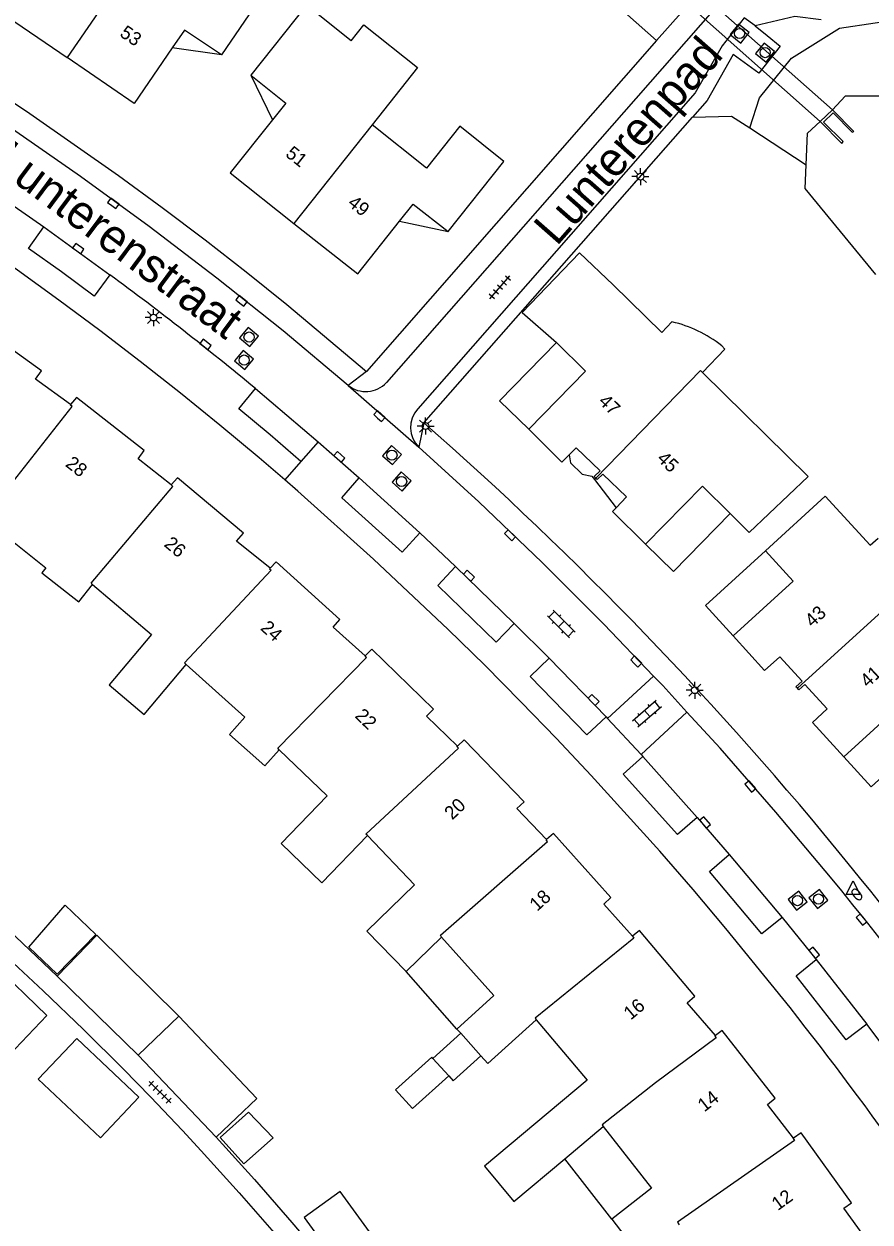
# Model space of a CAD drawing. Extents: x 128000 to 131008, y 398996 to 402500.
# Drawn here: x 128145.2 to 128207.7, y 399889.2 to 399977.7 of the extents above; entities that cross this region are included whole.
import ezdxf

# ---------------------------------------------------------------- set-up
doc = ezdxf.new("R2010")
doc.units = 0
for name, color, linetype in [('gg-afsc-erfafscheiding', 7, 'Continuous'), ('gg-anno-huisnummerreeks BGT', 7, 'Continuous'), ('gg-anno-openbare ruimte label', 7, 'Continuous'), ('gg-bbg-gedigitaliseerde bebouwing', 7, 'Continuous'), ('gg-bbg-gedigitaliseerde bijgebouw', 7, 'Continuous'), ('gg-bbg-hoofdgebouw', 7, 'Continuous'), ('gg-bbg-luifel en loopbrug', 7, 'Continuous'), ('gg-bbg-tussenscheiding', 7, 'Continuous'), ('gg-knt-BGT kruinlijn', 7, 'Continuous'), ('gg-knt-verharding', 7, 'Continuous'), ('gg-knt-verharding nz', 7, 'Continuous'), ('gg-kntw-beschoeiing', 7, 'Continuous'), ('gg-kwrk-duiker nz vlak', 7, 'Continuous'), ('gg-kwrk-uitstroombak niveau min 01', 7, 'Continuous'), ('gt-grn-vlakafsluiter', 7, 'Continuous'), ('gt-grn-weggrens', 7, 'Continuous'), ('gt-symb-brandkraan', 7, 'Continuous'), ('gt-symb-klinker verharding', 7, 'Continuous'), ('gt-symb-kolk', 7, 'Continuous'), ('gt-symb-lichtmast', 7, 'Continuous'), ('gt-symb-rioolschacht', 7, 'Continuous'), ('gt-symb-tegel verharding', 7, 'Continuous'), ('gt-symb-waterafsluiter', 7, 'Continuous')]:
    doc.layers.add(name, color=color, linetype=linetype)

# ---------------------------------------------------------------- blocks, each defined once
blk = doc.blocks.new('gt0-RS')
at = {"layer": 'gt-symb-rioolschacht'}
blk.add_lwpolyline([(-0.5, -0.5), (0.5, -0.5), (0.5, 0.5), (-0.5, 0.5)], close=True, dxfattribs=at)
blk.add_circle((0, 0), 0.375, dxfattribs=at)
blk = doc.blocks.new('gt0-BR')
at = {"layer": 'gt-symb-brandkraan'}
for centre, radius, start, end in [((-0.244, 0), 0.206, 107.56694, 252.43307), ((0.599, -2.664), 3, 106.89205, 107.56694), ((0, -0.691), 0.938, 73.10799, 106.89205), ((-0.599, -2.664), 3, 72.43309, 73.10799), ((0.244, 0), 0.206, 287.56695, 72.43309), ((0.599, 2.664), 3, 252.43307, 253.10797), ((0, 0.691), 0.938, 253.10797, 286.89206), ((-0.599, 2.664), 3, 286.89206, 287.56695)]:
    blk.add_arc(centre, radius, start, end, dxfattribs=at)
blk = doc.blocks.new('gt0-WAFSL')
at = {"layer": 'gt-symb-waterafsluiter'}
for p, q in [((-0.5, -0.333), (0, 0.667)), ((0, 0.667), (0.5, -0.333)), ((0.5, -0.333), (-0.5, -0.333))]:
    blk.add_line(p, q, dxfattribs=at)
blk = doc.blocks.new('gt0-KOLK')
at = {"layer": 'gt-symb-kolk'}
blk.add_lwpolyline([(0, 0), (0.375, 0), (0.375, 0.4), (-0.375, 0.4), (-0.375, 0), (0, 0)], dxfattribs=at)
blk = doc.blocks.new('gt0-KL1')
at = {"layer": 'gt-symb-klinker verharding'}
for p, q in [((-1.15, 0.3), (1.15, 0.3)), ((-1, -0.3), (-1, 0.3)), ((-0.5, 0.3), (-0.5, 0.45)), ((0, -0.3), (0, 0.3)), ((0.5, 0.3), (0.5, 0.45)), ((1, -0.3), (1, 0.3)), ((-1.15, -0.3), (1.15, -0.3)), ((-0.5, -0.45), (-0.5, -0.3)), ((0.5, -0.45), (0.5, -0.3))]:
    blk.add_line(p, q, dxfattribs=at)
blk = doc.blocks.new('gt0-LMAST')
at = {"layer": 'gt-symb-lichtmast'}
for p, q in [((-0.182, 0.173), (-0.447, 0.438)), ((-0.005, 0.246), (-0.005, 0.621)), ((0.172, 0.173), (0.437, 0.438)), ((-0.255, -0.004), (-0.63, -0.004)), ((-0.182, -0.181), (-0.447, -0.446)), ((-0.005, -0.254), (-0.005, -0.629)), ((0.437, -0.446), (0.172, -0.181)), ((0.245, -0.004), (0.62, -0.004))]:
    blk.add_line(p, q, dxfattribs=at)
blk.add_circle((-0.005, -0.004), 0.25, dxfattribs=at)
blk = doc.blocks.new('gt0-TEG1')
at = {"layer": 'gt-symb-tegel verharding'}
for p, q in [((-1.125, 0), (1.125, 0)), ((-0.9, -0.25), (-0.9, 0.25)), ((-0.45, -0.25), (-0.45, 0.25)), ((0, -0.25), (0, 0.25)), ((0.45, -0.25), (0.45, 0.25)), ((0.9, -0.25), (0.9, 0.25))]:
    blk.add_line(p, q, dxfattribs=at)

msp = doc.modelspace()

# ---------------------------------------------------------------- linework, layer by layer
at = {"layer": 'gg-afsc-erfafscheiding'}
for p, q in [((128191.929, 399976.433), (128170.51, 399951.996)), ((128174.75, 399948.207), (128194.57, 399970.771))]:
    msp.add_line(p, q, dxfattribs=at)
for points in [[(128188.108, 399979.972), (128188.275, 399979.691), (128191.929, 399976.433)], [(128194.57, 399970.771), (128197.463, 399970.864), (128198.809, 399969.983)], [(128137.581, 399914.286), (128142.94, 399909.679), (128144.796, 399907.984), (128146.636, 399906.27), (128149.631, 399903.396), (128152.573, 399900.469), (128154.567, 399898.421), (128156.92, 399895.939), (128158.319, 399894.431), (128161.118, 399891.33), (128163.863, 399888.181), (128165.406, 399886.361), (128166.818, 399884.661), (128169.186, 399881.733), (128171.737, 399878.467), (128174.23, 399875.158), (128175.943, 399872.811), (128177.496, 399870.591), (128179.029, 399868.358), (128179.268, 399868.518)], [(128141.569, 399913.109), (128144.631, 399910.238), (128147.68, 399907.347)], [(128159.422, 399895.447), (128162.238, 399892.328), (128165.002, 399889.157), (128166.554, 399887.326), (128167.977, 399885.613), (128170.359, 399882.667), (128172.38, 399880.089)]]:
    msp.add_lwpolyline(points, dxfattribs=at)
at = {"layer": 'gg-bbg-gedigitaliseerde bebouwing'}
for p, q in [((128174.937, 399967.021), (128170.92, 399970.218)), ((128173.447, 399907.687), (128176.054, 399910.225)), ((128183.045, 399904.126), (128186.805, 399899.654)), ((128177.187, 399903.435), (128177.468, 399903.124)), ((128185.149, 399893.854), (128187.99, 399896.237)), ((128188.618, 399889.392), (128190.697, 399886.718))]:
    msp.add_line(p, q, dxfattribs=at)
for points in [[(128169.385, 399976.425), (128170.319, 399977.599), (128174.283, 399974.444), (128170.92, 399970.218)], [(128204.387, 399942.791), (128207.703, 399939.168), (128208.283, 399939.699)], [(128142.379, 399941.038), (128146.834, 399937.508), (128146.541, 399937.14), (128149.271, 399934.982), (128150.288, 399936.268)], [(128150.288, 399936.268), (128154.649, 399932.587), (128151.513, 399928.851), (128154.099, 399926.679), (128157.198, 399930.368)], [(128157.198, 399930.368), (128161.54, 399926.463), (128160.408, 399925.196), (128163.003, 399922.87), (128164.078, 399924.068)], [(128164.078, 399924.068), (128167.606, 399920.66), (128164.204, 399917.137), (128167.21, 399914.234), (128170.577, 399917.721)], [(128170.577, 399917.721), (128174.056, 399914.097), (128170.537, 399910.675), (128173.447, 399907.687)], [(128176.054, 399910.225), (128179.922, 399905.91), (128177.187, 399903.435)], [(128178.963, 399901.47), (128179.479, 399900.9), (128183.045, 399904.126)], [(128186.805, 399899.654), (128179.229, 399893.3), (128181.402, 399890.71), (128185.149, 399893.854)], [(128187.99, 399896.237), (128191.561, 399891.681), (128188.618, 399889.392)]]:
    msp.add_lwpolyline(points, dxfattribs=at)
at = {"layer": 'gg-bbg-gedigitaliseerde bijgebouw'}
for p, q in [((128147.68, 399907.347), (128153.657, 399901.506)), ((128177.468, 399903.124), (128175.412, 399901.266)), ((128159.422, 399895.447), (128153.657, 399901.506)), ((128175.412, 399901.266), (128176.584, 399899.97))]:
    msp.add_line(p, q, dxfattribs=at)
for points in [[(128150.535, 399910.424), (128147.682, 399907.483), (128145.577, 399909.479), (128148.26, 399912.581), (128150.535, 399910.424)], [(128156.669, 399904.387), (128150.602, 399910.36), (128147.68, 399907.347)], [(128138.678, 399903.837), (128142.687, 399900.005), (128146.926, 399904.439), (128142.918, 399908.271), (128138.678, 399903.837)], [(128156.669, 399904.387), (128162.421, 399898.319), (128159.422, 399895.447)], [(128176.584, 399899.97), (128176.908, 399899.612), (128178.963, 399901.47)], [(128159.704, 399895.422), (128161.809, 399897.294), (128163.62, 399895.403), (128161.455, 399893.477), (128159.704, 399895.422)], [(128165.907, 399889.513), (128168.262, 399886.259), (128170.924, 399888.186), (128168.57, 399891.44), (128165.907, 399889.513)]]:
    msp.add_lwpolyline(points, dxfattribs=at)
at = {"layer": 'gg-bbg-hoofdgebouw'}
for p, q in [((128188.732, 399958.399), (128192.328, 399954.87)), ((128192.328, 399954.87), (128193.065, 399955.667)), ((128199.967, 399938.746), (128204.387, 399942.791))]:
    msp.add_line(p, q, dxfattribs=at)
for points in [[(128146.27, 399982.69), (128143.442, 399978.566), (128148.405, 399975.181)], [(128160.099, 399983.208), (128163.528, 399980.85), (128159.808, 399975.397)], [(128169.385, 399976.425), (128166.091, 399979.047), (128161.981, 399973.883)], [(128159.808, 399975.397), (128157.073, 399977.219), (128156.17, 399975.898)], [(128156.17, 399975.898), (128153.364, 399971.798), (128148.405, 399975.181)], [(128161.981, 399973.883), (128164.563, 399971.828), (128163.567, 399970.576)], [(128163.567, 399970.576), (128160.453, 399966.663), (128165.155, 399962.941)], [(128176.553, 399962.341), (128180.65, 399967.516), (128177.397, 399970.112), (128174.937, 399967.021)], [(128172.958, 399963.1), (128173.954, 399964.352), (128176.553, 399962.341)], [(128165.155, 399962.941), (128169.865, 399959.213), (128172.958, 399963.1)], [(128188.732, 399958.399), (128186.234, 399960.754), (128182.014, 399956.346), (128184.538, 399954.133)], [(128148.657, 399949.562), (128146.086, 399951.435), (128146.527, 399952.039), (128141.362, 399955.77), (128140.953, 399955.224)], [(128182.497, 399947.732), (128186.686, 399952.014), (128184.538, 399954.133)], [(128196.735, 399953.905), (128196.965, 399953.66), (128195.319, 399951.934)], [(128195.319, 399951.934), (128203.129, 399944.236), (128198.768, 399940.118), (128197.367, 399941.505)], [(128156.105, 399943.619), (128153.655, 399945.555), (128154.102, 399946.156), (128149.112, 399950.073), (128148.657, 399949.562)], [(128185.473, 399945.835), (128184.943, 399945.303), (128182.497, 399947.732)], [(128187.432, 399944.124), (128187.314, 399944.234), (128187.753, 399944.657), (128186.003, 399946.366), (128185.473, 399945.835)], [(128188.951, 399941.937), (128189.716, 399942.733), (128187.969, 399944.427), (128187.547, 399944.016), (128187.432, 399944.124)], [(128163.4, 399937.478), (128160.92, 399939.461), (128161.426, 399940.048), (128156.563, 399944.142), (128156.105, 399943.619)], [(128197.367, 399941.505), (128195.329, 399943.524), (128191.122, 399939.246)], [(128191.122, 399939.246), (128188.677, 399941.651), (128188.951, 399941.937)], [(128197.588, 399932.474), (128202.001, 399936.525), (128199.967, 399938.746)], [(128170.415, 399931.005), (128168.055, 399933.116), (128168.553, 399933.694), (128163.837, 399937.936), (128163.4, 399937.478)], [(128202.321, 399928.606), (128202.21, 399928.722), (128202.671, 399929.121), (128201.016, 399930.922), (128199.9, 399929.917), (128197.588, 399932.474)], [(128177.22, 399924.34), (128174.955, 399926.539), (128175.466, 399927.073), (128170.916, 399931.503), (128170.415, 399931.005)], [(128205.745, 399923.537), (128203.433, 399926.07), (128204.528, 399927.095), (128202.875, 399928.88), (128202.431, 399928.492), (128202.321, 399928.606)], [(128212.199, 399925.368), (128210.176, 399927.583), (128205.745, 399923.537)], [(128183.797, 399917.435), (128181.609, 399919.728), (128182.142, 399920.226), (128177.732, 399924.794), (128177.22, 399924.34)], [(128190.151, 399910.299), (128188.035, 399912.668), (128188.56, 399913.159), (128184.312, 399917.882), (128183.797, 399917.435)], [(128196.29, 399902.952), (128194.185, 399905.372), (128194.745, 399905.855), (128190.666, 399910.707), (128190.151, 399910.299)], [(128202.04, 399895.371), (128200.119, 399897.857), (128200.686, 399898.329), (128196.779, 399903.334), (128196.29, 399902.952)], [(128207.614, 399887.624), (128205.756, 399890.207), (128206.319, 399890.613), (128202.607, 399895.763), (128202.04, 399895.371)]]:
    msp.add_lwpolyline(points, dxfattribs=at)
msp.add_arc((128190.823, 399946.294), 9.638, 52.16083, 76.54701, dxfattribs=at)
at = {"layer": 'gg-bbg-luifel en loopbrug'}
for p, q in [((128159.808, 399975.397), (128156.17, 399975.898)), ((128161.981, 399973.883), (128163.567, 399970.576)), ((128172.958, 399963.1), (128176.553, 399962.341)), ((128187.432, 399944.124), (128187.334, 399944.019)), ((128187.334, 399944.019), (128188.951, 399941.937)), ((128177.187, 399903.435), (128173.447, 399907.687)), ((128188.618, 399889.392), (128185.149, 399893.854))]:
    msp.add_line(p, q, dxfattribs=at)
for points in [[(128182.497, 399947.732), (128180.34, 399949.842), (128184.538, 399954.133)], [(128185.473, 399945.835), (128185.575, 399945.264), (128186.444, 399944.416), (128187.143, 399944.266), (128187.334, 399944.019)], [(128191.122, 399939.246), (128193.167, 399937.235), (128197.367, 399941.505)], [(128199.967, 399938.746), (128195.547, 399934.709), (128197.588, 399932.474)], [(128212.199, 399925.368), (128207.768, 399921.322), (128205.745, 399923.537)], [(128149.126, 399902.747), (128146.285, 399899.736), (128150.875, 399895.406), (128153.715, 399898.416), (128149.126, 399902.747)], [(128175.412, 399901.266), (128175.33, 399901.357), (128172.664, 399898.946), (128173.917, 399897.559), (128176.584, 399899.97)]]:
    msp.add_lwpolyline(points, dxfattribs=at)
at = {"layer": 'gg-bbg-tussenscheiding'}
for p, q in [((128153.662, 399982.833), (128148.405, 399975.181)), ((128170.92, 399970.218), (128165.155, 399962.941)), ((128202.321, 399928.606), (128212.236, 399937.641)), ((128153.657, 399901.506), (128156.669, 399904.387)), ((128177.468, 399903.124), (128178.963, 399901.47))]:
    msp.add_line(p, q, dxfattribs=at)
for points in [[(128195.319, 399951.934), (128195.182, 399952.07), (128187.432, 399944.124)], [(128142.379, 399941.038), (128142.267, 399941.131), (128148.782, 399949.426), (128148.634, 399949.537), (128148.657, 399949.562)], [(128150.288, 399936.268), (128150.18, 399936.362), (128156.221, 399943.514), (128156.105, 399943.619)], [(128163.4, 399937.478), (128163.359, 399937.435), (128163.477, 399937.332), (128157.07, 399930.473), (128157.198, 399930.368)], [(128164.078, 399924.068), (128163.971, 399924.176), (128170.514, 399930.866), (128170.415, 399931.005)], [(128170.577, 399917.721), (128170.473, 399917.836), (128177.304, 399924.183), (128177.184, 399924.308), (128177.22, 399924.34)], [(128176.054, 399910.225), (128175.978, 399910.371), (128183.884, 399917.296), (128183.769, 399917.411), (128183.797, 399917.435)], [(128190.151, 399910.299), (128190.248, 399910.144), (128182.966, 399904.24), (128183.045, 399904.126)], [(128196.29, 399902.952), (128196.218, 399902.903), (128196.323, 399902.777), (128191.849, 399899.474), (128187.902, 399896.351), (128187.99, 399896.237)], [(128202.04, 399895.371), (128202.01, 399895.35), (128202.115, 399895.214), (128193.469, 399889.164), (128193.601, 399888.975)]]:
    msp.add_lwpolyline(points, dxfattribs=at)
at = {"layer": 'gg-knt-BGT kruinlijn'}
msp.add_lwpolyline([(128198.809, 399969.983), (128199.532, 399972.201), (128201.898, 399975.129), (128205.428, 399977.367), (128210.698, 399978.135)], dxfattribs=at)
at = {"layer": 'gg-knt-verharding'}
for p, q in [((128198.935, 399984.406), (128191.929, 399976.433)), ((128197.072, 399979.768), (128171.99, 399951.193)), ((128199.171, 399977.547), (128198.392, 399978.125)), ((128199.209, 399977.517), (128199.171, 399977.547)), ((128199.209, 399977.517), (128200.095, 399976.812)), ((128143.697, 399964.768), (128146.689, 399962.688)), ((128169.164, 399950.976), (128174.376, 399946.407)), ((128166.933, 399946.807), (128165.658, 399945.345)), ((128166.933, 399946.807), (128169.975, 399944.14)), ((128174.442, 399940.094), (128177.095, 399937.592)), ((128181.411, 399933.4), (128184.005, 399930.823)), ((128188.312, 399926.384), (128191.711, 399929.501)), ((128194.167, 399926.851), (128190.784, 399923.703)), ((128188.202, 399926.503), (128188.312, 399926.384)), ((128188.312, 399926.384), (128190.784, 399923.703)), ((128190.784, 399923.703), (128190.907, 399923.569)), ((128194.934, 399919.061), (128197.297, 399916.322)), ((128201.207, 399911.683), (128203.707, 399908.583)), ((128209.65, 399900.88), (128207.445, 399903.789))]:
    msp.add_line(p, q, dxfattribs=at)
for points in [[(128113.792, 399989.935), (128114.46, 399989.599), (128121.57, 399985.819), (128125.091, 399983.865), (128128.581, 399981.871), (128135.695, 399977.545), (128139.043, 399975.421), (128142.363, 399973.253), (128145.655, 399971.043), (128152.197, 399966.473), (128155.422, 399964.122), (128158.607, 399961.718), (128161.64, 399959.352), (128164.635, 399956.938), (128170.51, 399951.996)], [(128169.164, 399950.976), (128164.355, 399954.994), (128159.457, 399958.904), (128154.474, 399962.704), (128149.409, 399966.394), (128144.062, 399970.112), (128138.634, 399973.712), (128133.128, 399977.189), (128128.063, 399980.221)], [(128198.392, 399978.125), (128196.771, 399976.059), (128194.771, 399972.577), (128174.3, 399949.237)], [(128204.075, 399977.981), (128202.126, 399978.214), (128199.209, 399977.517)], [(128200.095, 399976.812), (128201.059, 399976.027), (128199.468, 399974.036), (128197.587, 399975.408), (128195.653, 399972.017), (128194.57, 399970.771)], [(128164.481, 399943.989), (128162.582, 399945.625), (128159.695, 399948.038), (128156.77, 399950.409), (128153.81, 399952.737), (128150.818, 399955.023), (128147.795, 399957.268), (128144.736, 399959.475), (128141.646, 399961.638), (128135.384, 399965.844), (128129.027, 399969.886), (128122.57, 399973.765), (128119.849, 399972.683)], [(128151.553, 399959.149), (128150.415, 399957.569), (128148.001, 399959.351), (128145.556, 399961.091), (128146.689, 399962.688)], [(128165.658, 399945.345), (128163.39, 399947.315), (128161.079, 399949.236), (128162.308, 399950.733)], [(128191.711, 399929.501), (128188.045, 399933.33), (128183.473, 399937.898), (128178.8, 399942.363), (128174.376, 399946.407)], [(128201.783, 399905.017), (128197.049, 399910.864), (128194.622, 399913.736), (128192.157, 399916.575), (128187.111, 399922.163), (128184.533, 399924.907), (128181.918, 399927.615), (128179.25, 399930.302), (128176.546, 399932.952), (128171.035, 399938.146), (128165.433, 399943.169), (128164.481, 399943.989)], [(128174.442, 399940.094), (128173.157, 399938.665), (128168.691, 399942.666), (128169.975, 399944.14)], [(128181.411, 399933.4), (128180.077, 399932.011), (128175.772, 399936.184), (128177.095, 399937.592)], [(128188.202, 399926.503), (128186.783, 399925.162), (128182.608, 399929.479), (128184.005, 399930.823)], [(128194.167, 399926.851), (128192.38, 399928.802), (128191.711, 399929.501)], [(128204.766, 399914.665), (128200.744, 399919.462), (128196.614, 399924.178), (128194.167, 399926.851)], [(128194.934, 399919.061), (128193.482, 399917.802), (128189.474, 399922.26), (128190.907, 399923.569)], [(128201.207, 399911.683), (128199.695, 399910.48), (128195.834, 399915.074), (128197.297, 399916.322)], [(128207.445, 399903.789), (128205.93, 399902.628), (128202.238, 399907.369), (128203.707, 399908.583)]]:
    msp.add_lwpolyline(points, dxfattribs=at)
for centre, radius, start, end in [((128020.288, 399780.322), 221.833, 50.19222, 53.72002), ((128170.461, 399952.589), 2.07, 231.18699, 317.59492), ((128175.827, 399947.862), 2.055, 138.00565, 225.07098), ((127996.865, 399745.63), 269.593, 39.1003, 48.71329), ((127982.682, 399732.404), 288.944, 30.99026, 39.3619), ((127982.207, 399732.293), 287.736, 30.94305, 39.33226), ((127994.225, 399740.995), 264.544, 31.99382, 38.31738)]:
    msp.add_arc(centre, radius, start, end, dxfattribs=at)
at = {"layer": 'gg-knt-verharding nz'}
for p, q in [((128146.689, 399962.688), (128151.553, 399959.149)), ((128162.308, 399950.733), (128166.933, 399946.807)), ((128169.975, 399944.14), (128174.442, 399940.094)), ((128177.095, 399937.592), (128181.411, 399933.4)), ((128184.005, 399930.823), (128188.202, 399926.503)), ((128190.907, 399923.569), (128194.934, 399919.061)), ((128197.297, 399916.322), (128201.207, 399911.683)), ((128203.707, 399908.583), (128207.445, 399903.789))]:
    msp.add_line(p, q, dxfattribs=at)
at = {"layer": 'gg-kntw-beschoeiing'}
for points in [[(128232.748, 399947.781), (128212.933, 399969.537), (128210.145, 399972.337), (128205.856, 399972.346), (128204.909, 399971.327)], [(128202.97, 399967.26), (128203.074, 399969.599), (128204.015, 399970.471)], [(128208.107, 399959.153), (128202.892, 399965.512), (128202.97, 399967.26)]]:
    msp.add_lwpolyline(points, dxfattribs=at)
at = {"layer": 'gg-kwrk-duiker nz vlak'}
for p, q in [((128187.53, 399986.746), (128204.909, 399971.327)), ((128204.015, 399970.471), (128186.751, 399985.784))]:
    msp.add_line(p, q, dxfattribs=at)
at = {"layer": 'gg-kwrk-uitstroombak niveau min 01'}
msp.add_line((128204.909, 399971.327), (128204.015, 399970.471), dxfattribs=at)
msp.add_lwpolyline([(128204.015, 399970.471), (128205.614, 399968.84), (128205.714, 399968.974), (128204.258, 399970.426), (128204.976, 399971.096), (128206.364, 399969.664), (128206.49, 399969.728), (128204.909, 399971.327)], dxfattribs=at)
at = {"layer": 'gt-grn-vlakafsluiter'}
msp.add_line((128198.809, 399969.983), (128202.97, 399967.26), dxfattribs=at)
at = {"layer": 'gt-grn-weggrens'}
for p, q in [((128170.51, 399951.996), (128169.164, 399950.976)), ((128174.75, 399948.207), (128174.376, 399946.407)), ((128165.658, 399945.345), (128164.481, 399943.989))]:
    msp.add_line(p, q, dxfattribs=at)

# ---------------------------------------------------------------- block references
at = {"layer": 'gt-symb-brandkraan', "rotation": -47.3910038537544}
msp.add_blockref('gt0-BR', (128206.721, 399913.374), dxfattribs=at)
at = {"layer": 'gt-symb-klinker verharding'}
for p, rotation in [((128184.895, 399933.355), -44.9189593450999), ((128191.229, 399926.737), 40.90572608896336)]:
    msp.add_blockref('gt0-KL1', p, dxfattribs=dict(at, rotation=rotation))
at = {"layer": 'gt-symb-kolk'}
for p, rotation in [((128151.704, 399964.249), -35.9641562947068), ((128149.12, 399960.915), -35.391107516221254), ((128161.156, 399957.055), -38.66875373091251), ((128158.499, 399953.837), -38.66875373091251), ((128171.337, 399948.563), -42.08093041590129), ((128168.38, 399945.539), -41.14819511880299), ((128180.961, 399939.763), -44.02760489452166), ((128177.94, 399936.773), -43.541582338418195), ((128190.281, 399930.442), -46.29643000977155), ((128187.132, 399927.603), -45.405196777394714), ((128198.697, 399921.228), -49.54161829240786), ((128195.355, 399918.568), -49.460848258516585), ((128206.893, 399911.395), -50.883910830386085), ((128203.408, 399908.95), -51.045039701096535)]:
    msp.add_blockref('gt0-KOLK', p, dxfattribs=dict(at, rotation=rotation))
at = {"layer": 'gt-symb-lichtmast'}
for p in [(128190.739, 399966.396), (128154.795, 399955.986), (128174.877, 399947.977), (128194.752, 399928.463)]:
    msp.add_blockref('gt0-LMAST', p, dxfattribs=at)
at = {"layer": 'gt-symb-rioolschacht'}
for p, rotation in [((128198.061, 399976.96), 51.53705293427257), ((128199.941, 399975.549), 140.96448710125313), ((128161.841, 399954.543), -40.37762975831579), ((128161.476, 399952.845), -39.93025449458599), ((128172.394, 399945.826), -41.27211656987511), ((128173.105, 399943.876), -41.676357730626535), ((128202.337, 399912.921), -51.9039146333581), ((128203.88, 399913.04), -51.33124627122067)]:
    msp.add_blockref('gt0-RS', p, dxfattribs=dict(at, rotation=rotation))
at = {"layer": 'gt-symb-tegel verharding'}
for p, rotation in [((128180.363, 399958.211), 48.690081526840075), ((128155.263, 399898.771), 135.64829798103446)]:
    msp.add_blockref('gt0-TEG1', p, dxfattribs=dict(at, rotation=rotation))
at = {"layer": 'gt-symb-waterafsluiter'}
msp.add_blockref('gt0-WAFSL', (128206.431, 399913.708), dxfattribs=at)

# ---------------------------------------------------------------- texts
at = {"layer": 'gg-anno-huisnummerreeks BGT'}
for s, rotation, p in [('53', 325.7, (128152.23, 399976.808)), ('51', 321.6, (128164.466, 399967.951)), ('49', 321.6, (128169.059, 399964.316)), ('47', 315.7, (128187.58, 399949.718)), ('28', 321.9, (128148.218, 399945.054)), ('45', 315.9, (128191.896, 399945.494)), ('26', 319.9, (128155.507, 399939.148)), ('43', 42.6, (128203.433, 399933.055)), ('24', 318, (128162.625, 399932.973)), ('41', 42.8, (128207.52, 399928.608)), ('22', 315.7, (128169.599, 399926.506)), ('20', 44, (128176.847, 399918.832)), ('18', 42, (128183.103, 399912.082)), ('16', 39.9, (128190.016, 399904.057)), ('14', 38, (128195.453, 399897.271)), ('12', 35.8, (128200.88, 399889.989))]:
    msp.add_text(s, height=1, rotation=rotation, dxfattribs=at).set_placement(p)
at = {"layer": 'gg-anno-openbare ruimte label'}
for s, rotation, p in [('Lunterenpad', 48.7, (128184.553, 399961.199)), ('Lunterenstraat', 323.3, (128142.849, 399967.181))]:
    msp.add_text(s, height=2.5, rotation=rotation, dxfattribs=at).set_placement(p)

doc.saveas('drawing.dxf')
